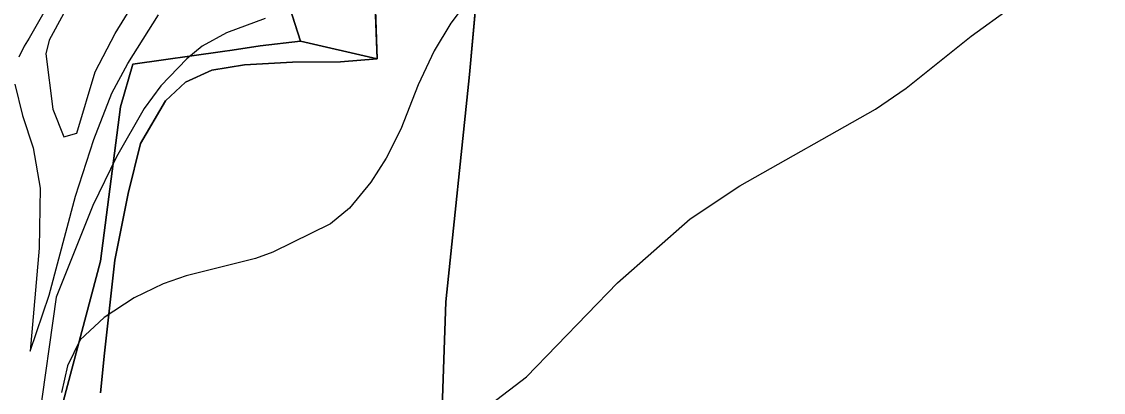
# Model space of a CAD drawing. Extents: x -662620 to -656370, y -1067090 to -1062990.
# Drawn here: x -660940.7 to -660671.9, y -1066648.8 to -1066556.7 of the extents above; entities that cross this region are included whole.
import ezdxf

# ---------------------------------------------------------------- set-up
doc = ezdxf.new("R2010")
doc.units = 0
for name, color, linetype in [('HRANICE_KATASTRÁLNÍHO_ÚZEMÍ', 7, 'Continuous'), ('OBVOD_PÚ', 7, 'Continuous'), ('ORNÁ_PŮDA_-_STÁVAJÍCÍ', 7, 'Continuous'), ('OSTATNÍ_PLOCHA_-_STÁVAJÍCÍ', 7, 'Continuous'), ('Trvalý_trávní_porost_-_stávající', 7, 'Continuous'), ('VRSTEVNICE_ZDŮRAZNĚNÁ', 7, 'Continuous'), ('VRSTEVNICE_ZÁKLADNÍ', 7, 'Continuous')]:
    doc.layers.add(name, color=color, linetype=linetype)

msp = doc.modelspace()

# ---------------------------------------------------------------- linework, layer by layer
at = {"layer": 'HRANICE_KATASTRÁLNÍHO_ÚZEMÍ'}
msp.add_lwpolyline([(-660648.69, -1066360.06), (-660686.17, -1066349.12), (-660719.17, -1066338.88), (-660729.39, -1066335.47), (-660757.16, -1066323.62), (-660774.03, -1066315.64), (-660791.05, -1066307.33), (-660807.83, -1066299.1), (-660813.01, -1066297.21), (-660819.8, -1066294.7), (-660821.35, -1066319.24), (-660822.04, -1066326.19), (-660825.48, -1066373.92), (-660826.49, -1066400.83), (-660826.87, -1066440.57), (-660826.55, -1066468.46), (-660825.61, -1066500.75), (-660826.18, -1066533.89), (-660829.43, -1066569.82), (-660835.26, -1066626.26), (-660836.34, -1066657.33)], dxfattribs=at)
at = {"layer": 'OBVOD_PÚ'}
for points in [[(-660881.22, -1066530.98), (-660871.42, -1066561.57)], [(-660829.43, -1066569.82), (-660826.18, -1066533.89)], [(-660871.42, -1066561.57), (-660881.41, -1066562.72)], [(-660890.79, -1066564.13), (-660913.11, -1066567.32)], [(-660888.4, -1066563.82), (-660890.79, -1066564.13)], [(-660881.41, -1066562.72), (-660888.4, -1066563.82)], [(-660913.11, -1066567.32), (-660916.1, -1066577.86)], [(-660835.26, -1066626.26), (-660829.43, -1066569.82)], [(-660916.1, -1066577.86), (-660921.12, -1066616.23)], [(-660921.12, -1066616.23), (-660930.39, -1066651.13)], [(-660836.34, -1066657.33), (-660835.26, -1066626.26)]]:
    msp.add_lwpolyline(points, dxfattribs=at)
at = {"layer": 'ORNÁ_PŮDA_-_STÁVAJÍCÍ'}
for p, q in [((-660826.18, -1066533.89), (-660829.43, -1066569.82)), ((-660852.32, -1066565.97), (-660853.06, -1066546.47)), ((-660893.47, -1066568.81), (-660885.33, -1066567.43)), ((-660885.33, -1066567.43), (-660873.4, -1066566.82)), ((-660873.4, -1066566.82), (-660861.44, -1066566.67)), ((-660861.44, -1066566.67), (-660852.32, -1066565.97)), ((-660900.02, -1066571.74), (-660893.47, -1066568.81)), ((-660829.43, -1066569.82), (-660835.26, -1066626.26)), ((-660904.99, -1066576.39), (-660900.02, -1066571.74)), ((-660911.15, -1066586.99), (-660904.99, -1066576.39)), ((-660914.2, -1066599.38), (-660911.15, -1066586.99)), ((-660917.56, -1066615.91), (-660914.2, -1066599.38)), ((-660920.11, -1066639.07), (-660917.56, -1066615.91)), ((-660835.26, -1066626.26), (-660836.34, -1066657.33)), ((-660921.1, -1066648.89), (-660920.11, -1066639.07))]:
    msp.add_line(p, q, dxfattribs=at)
for points in [[(-660921.1, -1066648.89), (-660920.11, -1066639.07), (-660917.56, -1066615.91), (-660914.2, -1066599.38), (-660911.15, -1066586.99), (-660904.99, -1066576.39), (-660900.02, -1066571.74), (-660893.47, -1066568.81), (-660885.33, -1066567.43), (-660873.4, -1066566.82), (-660861.44, -1066566.67), (-660852.32, -1066565.97), (-660853.06, -1066546.47), (-660852.38, -1066526.93), (-660852.52, -1066506.05), (-660852.94, -1066485.32), (-660853.33, -1066458.3), (-660853.62, -1066441.12), (-660853.65, -1066417.79), (-660853.52, -1066396.24), (-660853.55, -1066374.98), (-660851.82, -1066349.69)], [(-660825.48, -1066373.92), (-660826.49, -1066400.83), (-660826.87, -1066440.57), (-660826.55, -1066468.46), (-660825.61, -1066500.75), (-660826.18, -1066533.89), (-660829.43, -1066569.82), (-660835.26, -1066626.26), (-660836.34, -1066657.33)]]:
    msp.add_lwpolyline(points, dxfattribs=at)
at = {"layer": 'OSTATNÍ_PLOCHA_-_STÁVAJÍCÍ'}
for p, q in [((-660881.41, -1066562.72), (-660871.42, -1066561.57)), ((-660881.41, -1066562.72), (-660871.42, -1066561.57)), ((-660871.42, -1066561.57), (-660852.32, -1066565.97)), ((-660871.42, -1066561.57), (-660852.32, -1066565.97)), ((-660913.11, -1066567.32), (-660890.79, -1066564.13)), ((-660913.11, -1066567.32), (-660890.79, -1066564.13)), ((-660890.79, -1066564.13), (-660888.4, -1066563.82)), ((-660890.79, -1066564.13), (-660888.4, -1066563.82)), ((-660888.4, -1066563.82), (-660881.41, -1066562.72)), ((-660888.4, -1066563.82), (-660881.41, -1066562.72)), ((-660916.1, -1066577.86), (-660913.11, -1066567.32)), ((-660916.1, -1066577.86), (-660913.11, -1066567.32)), ((-660885.33, -1066567.43), (-660893.47, -1066568.81)), ((-660885.33, -1066567.43), (-660893.47, -1066568.81)), ((-660873.4, -1066566.82), (-660885.33, -1066567.43)), ((-660873.4, -1066566.82), (-660885.33, -1066567.43)), ((-660861.44, -1066566.67), (-660873.4, -1066566.82)), ((-660861.44, -1066566.67), (-660873.4, -1066566.82)), ((-660852.32, -1066565.97), (-660861.44, -1066566.67)), ((-660852.32, -1066565.97), (-660861.44, -1066566.67)), ((-660893.47, -1066568.81), (-660900.02, -1066571.74)), ((-660893.47, -1066568.81), (-660900.02, -1066571.74)), ((-660900.02, -1066571.74), (-660904.99, -1066576.39)), ((-660900.02, -1066571.74), (-660904.99, -1066576.39)), ((-660921.12, -1066616.23), (-660916.1, -1066577.86)), ((-660921.12, -1066616.23), (-660916.1, -1066577.86)), ((-660904.99, -1066576.39), (-660911.15, -1066586.99)), ((-660904.99, -1066576.39), (-660911.15, -1066586.99)), ((-660911.15, -1066586.99), (-660914.2, -1066599.38)), ((-660911.15, -1066586.99), (-660914.2, -1066599.38)), ((-660914.2, -1066599.38), (-660917.56, -1066615.91)), ((-660914.2, -1066599.38), (-660917.56, -1066615.91)), ((-660917.56, -1066615.91), (-660920.11, -1066639.07)), ((-660917.56, -1066615.91), (-660920.11, -1066639.07)), ((-660930.39, -1066651.13), (-660921.12, -1066616.23)), ((-660930.39, -1066651.13), (-660921.12, -1066616.23)), ((-660920.11, -1066639.07), (-660921.1, -1066648.89)), ((-660920.11, -1066639.07), (-660921.1, -1066648.89))]:
    msp.add_line(p, q, dxfattribs=at)
msp.add_lwpolyline([(-660930.39, -1066651.13), (-660921.12, -1066616.23), (-660916.1, -1066577.86), (-660913.11, -1066567.32), (-660890.79, -1066564.13), (-660888.4, -1066563.82), (-660881.41, -1066562.72), (-660871.42, -1066561.57), (-660852.32, -1066565.97), (-660861.44, -1066566.67), (-660873.4, -1066566.82), (-660885.33, -1066567.43), (-660893.47, -1066568.81), (-660900.02, -1066571.74), (-660904.99, -1066576.39), (-660911.15, -1066586.99), (-660914.2, -1066599.38), (-660917.56, -1066615.91), (-660920.11, -1066639.07), (-660921.1, -1066648.89)], dxfattribs=at)
msp.add_lwpolyline([(-660930.39, -1066651.13), (-660921.12, -1066616.23), (-660916.1, -1066577.86), (-660913.11, -1066567.32), (-660890.79, -1066564.13), (-660888.4, -1066563.82), (-660881.41, -1066562.72), (-660871.42, -1066561.57), (-660852.32, -1066565.97), (-660861.44, -1066566.67), (-660873.4, -1066566.82), (-660885.33, -1066567.43), (-660893.47, -1066568.81), (-660900.02, -1066571.74), (-660904.99, -1066576.39), (-660911.15, -1066586.99), (-660914.2, -1066599.38), (-660917.56, -1066615.91), (-660920.11, -1066639.07), (-660921.1, -1066648.89)], dxfattribs=at)
at = {"layer": 'Trvalý_trávní_porost_-_stávající'}
for p, q in [((-660871.42, -1066561.57), (-660881.22, -1066530.98)), ((-660853.06, -1066546.47), (-660852.32, -1066565.97)), ((-660852.32, -1066565.97), (-660871.42, -1066561.57))]:
    msp.add_line(p, q, dxfattribs=at)
msp.add_lwpolyline([(-660851.82, -1066349.69), (-660853.55, -1066374.98), (-660853.52, -1066396.24), (-660853.65, -1066417.79), (-660853.62, -1066441.12), (-660853.33, -1066458.3), (-660852.94, -1066485.32), (-660852.52, -1066506.05), (-660852.38, -1066526.93), (-660853.06, -1066546.47), (-660852.32, -1066565.97), (-660871.42, -1066561.57), (-660881.22, -1066530.98), (-660881.84, -1066485.59), (-660878.51, -1066427.42), (-660876.71, -1066427.33), (-660875.46, -1066392.4), (-660882.99, -1066379.72), (-660882.43, -1066371.61)], dxfattribs=at)
at = {"layer": 'VRSTEVNICE_ZDŮRAZNĚNÁ'}
msp.add_lwpolyline([(-660926.77, -1066548.18), (-660933.85, -1066561.32), (-660934.66, -1066564.75), (-660932.98, -1066578.48), (-660930.23, -1066585.34), (-660926.99, -1066584.43), (-660922.46, -1066569.15), (-660917.48, -1066559.7), (-660907.47, -1066543.32)], dxfattribs=at)
at = {"layer": 'VRSTEVNICE_ZÁKLADNÍ'}
for points in [[(-660943.82, -1066494.58), (-660935.65, -1066506.61), (-660931.49, -1066514.64), (-660929.63, -1066520.66), (-660928.2, -1066532.7), (-660929.06, -1066538.72), (-660931.92, -1066548.75), (-660938.82, -1066560.79), (-660940.1, -1066562.77), (-660941.38, -1066565.52)], [(-660943.82, -1066494.58), (-660935.65, -1066506.61), (-660931.49, -1066514.64), (-660929.63, -1066520.66), (-660928.2, -1066532.7), (-660929.06, -1066538.72), (-660931.92, -1066548.75), (-660938.82, -1066560.79), (-660940.1, -1066562.77), (-660941.38, -1066565.52)], [(-660824.01, -1066651.65), (-660815.26, -1066644.91), (-660792.62, -1066621.55), (-660774.56, -1066605.65), (-660762.24, -1066597.48), (-660728.56, -1066578.42), (-660720.96, -1066573.26), (-660704.77, -1066560.36), (-660694.88, -1066553.19), (-660687.43, -1066549.18), (-660680.69, -1066546.31), (-660661.92, -1066540.29)], [(-660824.01, -1066651.65), (-660815.26, -1066644.91), (-660792.62, -1066621.55), (-660774.56, -1066605.65), (-660762.24, -1066597.48), (-660728.56, -1066578.42), (-660720.96, -1066573.26), (-660704.77, -1066560.36), (-660694.88, -1066553.19), (-660687.43, -1066549.18), (-660680.69, -1066546.31), (-660661.92, -1066540.29)], [(-660827.59, -1066548.46), (-660834.04, -1066557.06), (-660838.2, -1066563.94), (-660842.21, -1066572.4), (-660846.51, -1066583.43), (-660850.09, -1066590.6), (-660853.96, -1066596.62), (-660859.26, -1066603.07), (-660863.99, -1066606.94), (-660878.32, -1066613.96), (-660882.62, -1066615.54), (-660899.82, -1066619.83), (-660905.55, -1066621.84), (-660912.72, -1066625.28), (-660920.17, -1066630.15), (-660926.19, -1066635.74), (-660929.34, -1066642.19), (-660930.78, -1066648.78)], [(-660827.59, -1066548.46), (-660834.04, -1066557.06), (-660838.2, -1066563.94), (-660842.21, -1066572.4), (-660846.51, -1066583.43), (-660850.09, -1066590.6), (-660853.96, -1066596.62), (-660859.26, -1066603.07), (-660863.99, -1066606.94), (-660878.32, -1066613.96), (-660882.62, -1066615.54), (-660899.82, -1066619.83), (-660905.55, -1066621.84), (-660912.72, -1066625.28), (-660920.17, -1066630.15), (-660926.19, -1066635.74), (-660929.34, -1066642.19), (-660930.78, -1066648.78)], [(-660942.39, -1066572.25), (-660940.52, -1066579.99), (-660937.8, -1066588.02), (-660936.08, -1066598.05), (-660936.37, -1066612.96), (-660938.61, -1066638.58), (-660933.85, -1066624.66), (-660927.34, -1066600.06), (-660922.75, -1066586.01), (-660918.32, -1066574.49), (-660914.3, -1066567.09), (-660906.7, -1066555.06)], [(-660942.39, -1066572.25), (-660940.52, -1066579.99), (-660937.8, -1066588.02), (-660936.08, -1066598.05), (-660936.37, -1066612.96), (-660938.61, -1066638.58), (-660933.85, -1066624.66), (-660927.34, -1066600.06), (-660922.75, -1066586.01), (-660918.32, -1066574.49), (-660914.3, -1066567.09), (-660906.7, -1066555.06)], [(-660880.19, -1066555.92), (-660889.79, -1066559.5), (-660895.81, -1066562.79), (-660899.68, -1066565.95), (-660906.13, -1066572.68), (-660910.28, -1066578.27), (-660917.16, -1066590.31), (-660923.04, -1066602.35), (-660932.09, -1066625.17), (-660936.51, -1066656.24)], [(-660880.19, -1066555.92), (-660889.79, -1066559.5), (-660895.81, -1066562.79), (-660899.68, -1066565.95), (-660906.13, -1066572.68), (-660910.28, -1066578.27), (-660917.16, -1066590.31), (-660923.04, -1066602.35), (-660932.09, -1066625.17), (-660936.51, -1066656.24)]]:
    msp.add_lwpolyline(points, dxfattribs=at)

doc.saveas('drawing.dxf')
